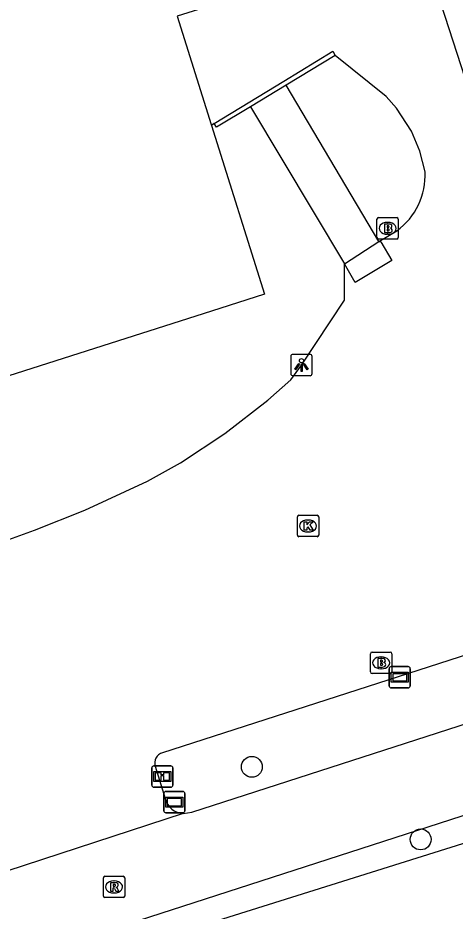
# Model space of a CAD drawing. Extents: x 158087 to 159494, y 382905 to 383981.
# Drawn here: x 159169.5 to 159189.99, y 383054.29 to 383096.14 of the extents above; entities that cross this region are included whole.
import ezdxf

# ---------------------------------------------------------------- set-up
doc = ezdxf.new("R2010")
doc.units = 0
for name, color, linetype in [('IMGEO_Boom', 7, 'Continuous'), ('IMGEO_Brandkraan', 7, 'Continuous'), ('IMGEO_Fietspad_gesloten', 7, 'Continuous'), ('IMGEO_Groenvoorziening', 7, 'Continuous'), ('IMGEO_Informatiebord', 7, 'Continuous'), ('IMGEO_Kolk', 7, 'Continuous'), ('IMGEO_Lichtpunt', 7, 'Continuous'), ('IMGEO_Muur', 7, 'Continuous'), ('IMGEO_Pand', 7, 'Continuous'), ('IMGEO_Rioolput', 7, 'Continuous'), ('IMGEO_Verklikker', 7, 'Continuous'), ('IMGEO_Voetpad_op_trap', 7, 'Continuous'), ('IMGEO_Voetpad_open', 7, 'Continuous')]:
    doc.layers.add(name, color=color, linetype=linetype)

msp = doc.modelspace()

# ---------------------------------------------------------------- linework, layer by layer
at = {"layer": 'IMGEO_Boom'}
for centre in [(159180.462, 383061.048), (159188.373, 383057.648)]:
    msp.add_circle(centre, 0.489, dxfattribs=at)
at = {"layer": 'IMGEO_Brandkraan'}
for p, q in [((159186.326, 383085.854), (159186.326, 383086.706)), ((159186.401, 383086.78), (159187.253, 383086.78)), ((159186.814, 383086.56), (159186.839, 383086.56)), ((159187.327, 383086.706), (159187.327, 383085.854)), ((159186.837, 383086), (159186.812, 383086)), ((159187.253, 383085.78), (159186.401, 383085.78)), ((159186.021, 383065.496), (159186.021, 383066.348)), ((159186.096, 383066.422), (159186.948, 383066.422)), ((159187.022, 383066.348), (159187.022, 383065.496)), ((159186.509, 383066.202), (159186.534, 383066.202)), ((159186.532, 383065.642), (159186.507, 383065.642)), ((159186.948, 383065.422), (159186.096, 383065.422))]:
    msp.add_line(p, q, dxfattribs=at)
for points in [[(159186.326, 383085.854), (159186.326, 383086.706)], [(159186.401, 383086.78), (159187.253, 383086.78)], [(159186.674, 383086.48), (159186.674, 383086.08), (159186.887, 383086.08)], [(159186.905, 383086.48), (159186.674, 383086.48)], [(159186.853, 383086.399), (159186.799, 383086.399), (159186.799, 383086.323)], [(159187.327, 383086.706), (159187.327, 383085.854)], [(159186.799, 383086.323), (159186.852, 383086.323)], [(159186.861, 383086.247), (159186.799, 383086.247), (159186.799, 383086.166)], [(159186.799, 383086.166), (159186.861, 383086.166)], [(159187.253, 383085.78), (159186.401, 383085.78)], [(159186.021, 383065.496), (159186.021, 383066.348)], [(159186.096, 383066.422), (159186.948, 383066.422)], [(159187.022, 383066.348), (159187.022, 383065.496)], [(159186.369, 383066.122), (159186.369, 383065.722), (159186.582, 383065.722)], [(159186.6, 383066.122), (159186.369, 383066.122)], [(159186.548, 383066.041), (159186.494, 383066.041), (159186.494, 383065.965)], [(159186.494, 383065.965), (159186.547, 383065.965)], [(159186.556, 383065.889), (159186.494, 383065.889), (159186.494, 383065.808)], [(159186.494, 383065.808), (159186.556, 383065.808)], [(159186.948, 383065.422), (159186.096, 383065.422)]]:
    msp.add_lwpolyline(points, dxfattribs=at)
for centre, radius, start, end in [((159186.403, 383086.704), 0.0765, 91.552, 178.448), ((159186.403, 383086.704), 0.0765, 91.552, 178.448), ((159186.854, 383086.361), 0.0379, 267.8285, 90.9355), ((159186.909, 383086.335), 0.145, 59.4692, 91.5367), ((159186.934, 383086.382), 0.0922, 285.5137, 58.1501), ((159187.251, 383086.704), 0.0765, 1.552, 88.448), ((159187.251, 383086.704), 0.0765, 1.552, 88.448), ((159186.862, 383086.206), 0.0404, 269.8759, 90.5077), ((159186.893, 383086.331), 0.251, 268.6676, 293.5347), ((159186.939, 383086.19), 0.105, 301.3115, 78.989), ((159186.403, 383085.856), 0.0765, 181.552, 268.448), ((159186.403, 383085.856), 0.0765, 181.552, 268.448), ((159187.251, 383085.856), 0.0765, 271.552, 358.448), ((159187.251, 383085.856), 0.0765, 271.552, 358.448), ((159186.098, 383066.346), 0.0765, 91.552, 178.448), ((159186.098, 383066.346), 0.0765, 91.552, 178.448), ((159186.946, 383066.346), 0.0765, 1.552, 88.448), ((159186.946, 383066.346), 0.0765, 1.552, 88.448), ((159186.549, 383066.003), 0.0379, 267.8285, 90.9355), ((159186.557, 383065.848), 0.0404, 269.8759, 90.5077), ((159186.604, 383065.977), 0.145, 59.4692, 91.5367), ((159186.629, 383066.024), 0.0922, 285.5137, 58.1501), ((159186.634, 383065.832), 0.105, 301.3115, 78.989), ((159186.098, 383065.498), 0.0765, 181.552, 268.448), ((159186.098, 383065.498), 0.0765, 181.552, 268.448), ((159186.588, 383065.973), 0.251, 268.6676, 293.5347), ((159186.946, 383065.498), 0.0765, 271.552, 358.448), ((159186.946, 383065.498), 0.0765, 271.552, 358.448)]:
    msp.add_arc(centre, radius, start, end, dxfattribs=at)
for centre, major_axis, ratio, start_param, end_param in [((159186.813, 383086.28), (-0.387, 0.002), 0.722429, 4.712389, 7.853982), ((159186.838, 383086.28), (-0.39, 0.002), 0.717154, 1.570796, 4.712389), ((159186.508, 383065.922), (-0.387, 0.002), 0.722429, 4.712389, 7.853982), ((159186.533, 383065.922), (-0.39, 0.002), 0.717154, 1.570796, 4.712389)]:
    msp.add_ellipse(centre, major_axis=major_axis, ratio=ratio, start_param=start_param, end_param=end_param, dxfattribs=at)
at = {"layer": 'IMGEO_Fietspad_gesloten'}
for points in [[(159177.244, 383058.86), (159177.648, 383058.93), (159297.331, 383097.582), (159315.701, 383103.469)], [(159169.93, 383052.158), (159261.875, 383081.887)], [(159177.244, 383058.86), (159166.485, 383055.346)]]:
    msp.add_lwpolyline(points, dxfattribs=at)
at = {"layer": 'IMGEO_Groenvoorziening'}
msp.add_lwpolyline([(159262.51, 383080.083), (159170.278, 383051.14)], dxfattribs=at)
at = {"layer": 'IMGEO_Informatiebord'}
for p, q in [((159175.771, 383060.194), (159175.771, 383060.994)), ((159175.771, 383060.994), (159175.771, 383060.194)), ((159175.871, 383061.094), (159176.661, 383061.094)), ((159176.661, 383061.094), (159175.871, 383061.094)), ((159176.761, 383060.994), (159176.761, 383060.194)), ((159176.761, 383060.194), (159176.761, 383060.994)), ((159176.661, 383060.094), (159175.871, 383060.094)), ((159175.871, 383060.094), (159176.661, 383060.094))]:
    msp.add_line(p, q, dxfattribs=at)
for points in [[(159175.872, 383060.826), (159176.66, 383060.826), (159176.66, 383060.362), (159175.872, 383060.362), (159175.872, 383060.826)], [(159175.937, 383060.761), (159175.937, 383060.427), (159176.212, 383060.427), (159176.213, 383060.64), (159176.317, 383060.641), (159176.318, 383060.427), (159176.595, 383060.427), (159176.595, 383060.761), (159176.319, 383060.761), (159176.319, 383060.681), (159176.213, 383060.681), (159176.213, 383060.761), (159175.937, 383060.761)]]:
    msp.add_lwpolyline(points, dxfattribs=at)
for centre, start, end in [((159175.871, 383060.994), 90, 180), ((159175.871, 383060.994), 90, 180), ((159176.661, 383060.994), 0, 90), ((159176.661, 383060.994), 360, 90), ((159175.871, 383060.194), 180, 270), ((159175.871, 383060.194), 180, 270), ((159176.661, 383060.194), 270, 0), ((159176.661, 383060.194), 270, 0)]:
    msp.add_arc(centre, 0.1, start, end, dxfattribs=at)
at = {"layer": 'IMGEO_Kolk'}
for p, q in [((159182.595, 383071.907), (159182.595, 383072.759)), ((159182.67, 383072.833), (159183.522, 383072.833)), ((159183.083, 383072.613), (159183.108, 383072.613)), ((159183.596, 383072.759), (159183.596, 383071.907)), ((159183.522, 383071.833), (159182.67, 383071.833)), ((159183.106, 383072.053), (159183.081, 383072.053))]:
    msp.add_line(p, q, dxfattribs=at)
for points in [[(159182.595, 383071.907), (159182.595, 383072.759)], [(159182.67, 383072.833), (159183.522, 383072.833)], [(159183.596, 383072.759), (159183.596, 383071.907)], [(159182.916, 383072.533), (159183.039, 383072.533), (159183.039, 383072.382), (159183.169, 383072.533), (159183.333, 383072.533), (159183.187, 383072.382), (159183.34, 383072.133), (159183.188, 383072.133), (159183.103, 383072.297), (159183.039, 383072.23), (159183.039, 383072.133), (159182.916, 383072.133), (159182.916, 383072.533)], [(159183.522, 383071.833), (159182.67, 383071.833)]]:
    msp.add_lwpolyline(points, dxfattribs=at)
for centre, start, end in [((159182.672, 383072.757), 91.552, 178.448), ((159182.672, 383072.757), 91.552, 178.448), ((159183.52, 383072.757), 1.552, 88.448), ((159183.52, 383072.757), 1.552, 88.448), ((159182.672, 383071.909), 181.552, 268.448), ((159182.672, 383071.909), 181.552, 268.448), ((159183.52, 383071.909), 271.552, 358.448), ((159183.52, 383071.909), 271.552, 358.448)]:
    msp.add_arc(centre, 0.0765, start, end, dxfattribs=at)
for centre, major_axis, ratio, start_param, end_param in [((159183.082, 383072.333), (-0.387, 0.002), 0.722429, 4.712389, 7.853982), ((159183.107, 383072.333), (-0.39, 0.002), 0.717154, 1.570796, 4.712389)]:
    msp.add_ellipse(centre, major_axis=major_axis, ratio=ratio, start_param=start_param, end_param=end_param, dxfattribs=at)
at = {"layer": 'IMGEO_Lichtpunt'}
for p, q in [((159182.29, 383080.278), (159182.29, 383079.471)), ((159182.29, 383080.278), (159182.29, 383079.471)), ((159183.192, 383080.373), (159182.384, 383080.373)), ((159183.192, 383080.373), (159182.384, 383080.373)), ((159183.286, 383079.471), (159183.286, 383080.278)), ((159183.286, 383079.471), (159183.286, 383080.278)), ((159182.384, 383079.377), (159183.192, 383079.377)), ((159182.384, 383079.377), (159183.192, 383079.377))]:
    msp.add_line(p, q, dxfattribs=at)
for points in [[(159182.664, 383079.942), (159182.703, 383079.914), (159182.515, 383079.652), (159182.477, 383079.679), (159182.664, 383079.942)], [(159182.766, 383079.894), (159182.813, 383079.894), (159182.813, 383079.572), (159182.766, 383079.572), (159182.766, 383079.894)], [(159182.876, 383079.914), (159182.914, 383079.941), (159183.101, 383079.679), (159183.062, 383079.651), (159182.876, 383079.914)]]:
    msp.add_lwpolyline(points, dxfattribs=at)
msp.add_circle((159182.789, 383080.076), 0.0994, dxfattribs=at)
for centre, start, end in [((159182.384, 383080.278), 90, 180), ((159182.384, 383080.278), 90, 180), ((159183.192, 383080.278), 0, 90), ((159183.192, 383080.278), 0, 90), ((159182.384, 383079.471), 180, 270), ((159182.384, 383079.471), 180, 270), ((159183.192, 383079.471), 270, 0), ((159183.192, 383079.471), 270, 360)]:
    msp.add_arc(centre, 0.0946, start, end, dxfattribs=at)
at = {"layer": 'IMGEO_Muur'}
for points in [[(159178.7, 383091.185), (159181.958, 383093.175), (159184.254, 383094.578), (159184.372, 383094.385)], [(159184.372, 383094.385), (159182.067, 383092.99)], [(159182.067, 383092.99), (159180.397, 383091.979)], [(159180.397, 383091.979), (159178.803, 383091.014), (159178.7, 383091.185)]]:
    msp.add_lwpolyline(points, dxfattribs=at)
at = {"layer": 'IMGEO_Pand'}
for points in [[(159182.348, 383097.933), (159180.422, 383097.32), (159176.955, 383096.216), (159178.557, 383091.139), (159178.568, 383091.104)], [(159178.568, 383091.104), (159181.063, 383083.196), (159178.569, 383082.394), (159165.389, 383078.2), (159164.899, 383078.044), (159161.057, 383076.821), (159143.724, 383071.305), (159143.791, 383071.098)]]:
    msp.add_lwpolyline(points, dxfattribs=at)
at = {"layer": 'IMGEO_Rioolput'}
for p, q in [((159173.503, 383054.994), (159173.503, 383055.846)), ((159173.578, 383055.92), (159174.43, 383055.92)), ((159174.504, 383055.846), (159174.504, 383054.994)), ((159173.991, 383055.7), (159174.016, 383055.7)), ((159174.014, 383055.14), (159173.989, 383055.14)), ((159174.43, 383054.92), (159173.578, 383054.92))]:
    msp.add_line(p, q, dxfattribs=at)
for points in [[(159173.503, 383054.994), (159173.503, 383055.846)], [(159173.578, 383055.92), (159174.43, 383055.92)], [(159174.504, 383055.846), (159174.504, 383054.994)], [(159174.092, 383055.618), (159173.84, 383055.62), (159173.84, 383055.22)], [(159174.018, 383055.539), (159173.964, 383055.539), (159173.964, 383055.458)], [(159173.964, 383055.458), (159174.016, 383055.458)], [(159173.84, 383055.22), (159173.964, 383055.22), (159173.964, 383055.382), (159173.975, 383055.382)], [(159174.022, 383055.353), (159174.093, 383055.22), (159174.233, 383055.22), (159174.168, 383055.346)], [(159174.43, 383054.92), (159173.578, 383054.92)]]:
    msp.add_lwpolyline(points, dxfattribs=at)
for centre, radius, start, end in [((159173.58, 383055.844), 0.0765, 91.552, 178.448), ((159173.58, 383055.844), 0.0765, 91.552, 178.448), ((159174.428, 383055.844), 0.0765, 1.552, 88.448), ((159174.428, 383055.844), 0.0765, 1.552, 88.448), ((159174, 383055.647), 0.19, 274.7715, 282.9687), ((159174.024, 383055.443), 0.0964, 77.0061, 93.1865), ((159174.038, 383055.5), 0.0378, 276.6634, 79.6772), ((159174.091, 383055.508), 0.109, 350.3612, 89.416), ((159174.089, 383055.508), 0.112, 277.5842, 350.9817), ((159173.58, 383054.996), 0.0765, 181.552, 268.448), ((159173.58, 383054.996), 0.0765, 181.552, 268.448), ((159173.974, 383055.329), 0.0533, 26.0293, 88.6989), ((159174.073, 383055.293), 0.108, 29.5134, 73.7905), ((159174.428, 383054.996), 0.0765, 271.552, 358.448), ((159174.428, 383054.996), 0.0765, 271.552, 358.448)]:
    msp.add_arc(centre, radius, start, end, dxfattribs=at)
for centre, major_axis, ratio, start_param, end_param in [((159173.99, 383055.42), (-0.387, 0.002), 0.722429, 4.712389, 7.853982), ((159174.015, 383055.42), (-0.39, 0.002), 0.717154, 1.570796, 4.712389)]:
    msp.add_ellipse(centre, major_axis=major_axis, ratio=ratio, start_param=start_param, end_param=end_param, dxfattribs=at)
at = {"layer": 'IMGEO_Verklikker'}
for p, q in [((159186.897, 383064.845), (159186.897, 383065.645)), ((159186.897, 383065.645), (159186.897, 383064.845)), ((159186.997, 383065.745), (159187.787, 383065.745)), ((159187.787, 383065.745), (159186.997, 383065.745)), ((159187.887, 383065.645), (159187.887, 383064.845)), ((159187.887, 383064.845), (159187.887, 383065.645)), ((159187.787, 383064.745), (159186.997, 383064.745)), ((159186.997, 383064.745), (159187.787, 383064.745)), ((159176.334, 383058.994), (159176.334, 383059.794)), ((159176.334, 383059.794), (159176.334, 383058.994)), ((159176.434, 383059.894), (159177.224, 383059.894)), ((159177.224, 383059.894), (159176.434, 383059.894)), ((159177.324, 383059.794), (159177.324, 383058.994)), ((159177.324, 383058.994), (159177.324, 383059.794)), ((159177.224, 383058.894), (159176.434, 383058.894)), ((159176.434, 383058.894), (159177.224, 383058.894))]:
    msp.add_line(p, q, dxfattribs=at)
for points in [[(159186.998, 383065.477), (159187.786, 383065.477), (159187.786, 383065.013), (159186.998, 383065.013), (159186.998, 383065.477)], [(159187.063, 383065.412), (159187.063, 383065.078), (159187.721, 383065.078), (159187.721, 383065.412), (159187.063, 383065.412)], [(159176.435, 383059.626), (159177.223, 383059.626), (159177.223, 383059.162), (159176.435, 383059.162), (159176.435, 383059.626)], [(159176.5, 383059.561), (159176.5, 383059.227), (159177.158, 383059.227), (159177.158, 383059.561), (159176.5, 383059.561)]]:
    msp.add_lwpolyline(points, dxfattribs=at)
for centre, start, end in [((159186.997, 383065.645), 90, 180), ((159186.997, 383065.645), 90, 180), ((159187.787, 383065.645), 0, 90), ((159187.787, 383065.645), 360, 90), ((159186.997, 383064.845), 180, 270), ((159186.997, 383064.845), 180, 270), ((159187.787, 383064.845), 270, 0), ((159187.787, 383064.845), 270, 0), ((159176.434, 383059.794), 90, 180), ((159176.434, 383059.794), 90, 180), ((159177.224, 383059.794), 0, 90), ((159177.224, 383059.794), 360, 90), ((159176.434, 383058.994), 180, 270), ((159176.434, 383058.994), 180, 270), ((159177.224, 383058.994), 270, 0), ((159177.224, 383058.994), 270, 0)]:
    msp.add_arc(centre, 0.1, start, end, dxfattribs=at)
at = {"layer": 'IMGEO_Voetpad_op_trap'}
for points in [[(159186.414, 383085.658), (159182.067, 383092.99)], [(159180.397, 383091.979), (159184.798, 383084.612)], [(159184.798, 383084.612), (159186.414, 383085.658)]]:
    msp.add_lwpolyline(points, dxfattribs=at)
at = {"layer": 'IMGEO_Voetpad_open'}
for points in [[(159195.367, 383078.165), (159199.041, 383079.339), (159222.829, 383087.021), (159225.073, 383087.742), (159267.97, 383101.532), (159248.205, 383162.485), (159175.755, 383139.283), (159181.309, 383122.215), (159181.265, 383122.198), (159181.096, 383122.135), (159188.361, 383099.751), (159195.367, 383078.165)], [(159315.771, 383106.592), (159193.088, 383067.117), (159176.27, 383061.706)], [(159188.578, 383088.929), (159188.329, 383089.89), (159187.944, 383090.84), (159187.236, 383091.904), (159186.761, 383092.451), (159184.372, 383094.385)], [(159178.7, 383091.185), (159178.568, 383091.104)], [(159186.414, 383085.658), (159187.261, 383086.163)], [(159186.414, 383085.658), (159186.512, 383085.644), (159187.016, 383084.778), (159185.305, 383083.747), (159184.798, 383084.612)], [(159143.791, 383071.098), (159146.854, 383069.081), (159147.722, 383068.664), (159148.105, 383068.449), (159149.365, 383068.064), (159152.895, 383068.267), (159155.615, 383068.6), (159158.118, 383068.872), (159160.497, 383069.217), (159163.044, 383069.78), (159165.473, 383070.48), (159168.372, 383071.455), (159170.279, 383072.144), (159172.637, 383073.075), (159175.567, 383074.438), (159177.113, 383075.298), (159179.203, 383076.66), (159181.213, 383078.229), (159182.287, 383079.186), (159182.783, 383079.875), (159184.798, 383082.916), (159184.798, 383084.612)], [(159175.932, 383061.072), (159176.405, 383059.558)]]:
    msp.add_lwpolyline(points, dxfattribs=at)
for centre, radius, start, end in [((159185.36, 383088.765), 3.222, 306.1565, 2.9216), ((159176.399, 383061.23), 0.493, 105.1959, 198.6779), ((159177.294, 383059.773), 0.914, 193.5935, 266.8894)]:
    msp.add_arc(centre, radius, start, end, dxfattribs=at)

doc.saveas('drawing.dxf')
